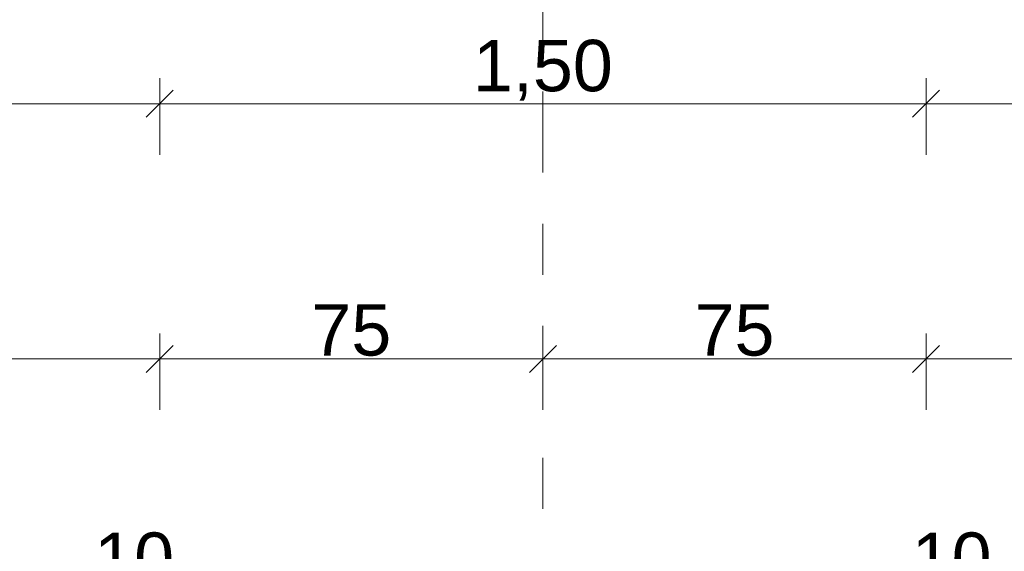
# Model space of a CAD drawing. Header units: metres. Extents: x -273 to 6, y -183 to 13.
# Tile 363 of 379: x -26.19 to -24.27, y 1.52 to 2.56. Entities that reach past the tile are written whole.
import ezdxf

# ---------------------------------------------------------------- set-up
doc = ezdxf.new("R2010")
doc.units = ezdxf.units.M
doc.header["$LTSCALE"] = 0.05
doc.header["$PDMODE"] = 1
doc.header["$PDSIZE"] = -2
doc.linetypes.add('Linienart-53', pattern=[5.291531, 3.175, -1.058062, 0.352704, -0.705764])
doc.layers.get('0').update_dxf_attribs({"lineweight": 25})
doc.layers.add('70 -71 Achsen- 1 Gebäudeachsen', color=7, linetype='Linienart-53', lineweight=18)
doc.layers.add('Keine', color=7, linetype='Continuous', lineweight=9)
doc.layers.add('70 -76 Bemaßung- 2 Allgemein', color=7, linetype='Continuous', lineweight=5, true_color=0x6666cc)
doc.styles.add('Arial', font='arial.ttf')
doc.dimstyles.new('k+k_klein', dxfattribs={"dimtxt": 0.100689, "dimasz": 0.05302, "dimexe": 0.05, "dimexo": 0.15, "dimgap": 0.005, "dimtad": 1, "dimdec": 3, "dimtxsty": 'Arial', "dimblk": 'VW_SLASH-2', "dimblk1": 'VW_SLASH-2', "dimblk2": 'VW_SLASH-2', "dimcen": 0, "dimdle": 0.025, "dimadec": 3, "dimazin": 0, "dimtfac": 0.75, "dimtdec": 3, "dimtix": 1, "dimtmove": 0, "dimatfit": 0, "dimldrblk": 'VW_FILLEDARROW', "dimfxl": 0.1, "dimfxlon": 1, "dimfrac": 2, "dimtolj": 1, "dimarcsym": 0})

# ---------------------------------------------------------------- blocks, each defined once
blk = doc.blocks.new('_Achsen (3D)')
at = {"layer": '70 -71 Achsen- 1 Gebäudeachsen', "transparency": 33554687}
blk.add_line((-25.171, 3.8), (-25.171, -46.172), dxfattribs=at)
blk = doc.blocks.new('VW_SLASH-2')
at = {"color": 0, "linetype": 'ByBlock', "lineweight": -2, "transparency": 16777216}
blk.add_line((0.472, 0), (-1, 0), dxfattribs=at)
at = {"color": 0, "lineweight": 5, "transparency": 16777216, "flags": 128}
blk.add_lwpolyline([(0.5, 0.5), (-0.5, -0.5)], dxfattribs=at)
blk = doc.blocks.new('*D2859')
at = {"layer": '70 -76 Bemaßung- 2 Allgemein', "color": 0, "lineweight": -2}
for p, q in [((-29.021, 2.3), (-29.021, 2.45)), ((-25.921, 2.3), (-25.921, 2.45)), ((-25.974, 2.4), (-28.968, 2.4))]:
    blk.add_line(p, q, dxfattribs=at)
at = {"layer": 'Defpoints', "color": 0}
for p in [(-29.021, 2.4), (-25.921, 0.153), (-29.021, -0.247)]:
    blk.add_point(p, dxfattribs=at)
at = {"layer": '70 -76 Bemaßung- 2 Allgemein', "color": 0, "lineweight": -2, "xscale": 0.05302001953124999, "yscale": 0.05302001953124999, "zscale": 0.05302001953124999, "rotation": 180}
blk.add_blockref('VW_SLASH-2', (-29.021, 2.4), dxfattribs=at)
at = {"layer": '70 -76 Bemaßung- 2 Allgemein', "color": 0, "lineweight": -2, "xscale": 0.05302001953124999, "yscale": 0.05302001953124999, "zscale": 0.05302001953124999}
blk.add_blockref('VW_SLASH-2', (-25.921, 2.4), dxfattribs=at)
at = {"layer": '70 -76 Bemaßung- 2 Allgemein', "color": 0, "insert": (-27.471, 2.4654), "char_height": 0.10069, "attachment_point": 5, "style": 'Arial'}
blk.add_mtext('\\A1;3,10', dxfattribs=at)
blk = doc.blocks.new('VW_FILLEDARROW')
at = {"linetype": 'Continuous', "lineweight": 0, "transparency": 16777216}
blk.add_hatch(color=0, dxfattribs=at).paths.add_polyline_path([(-2.829, 0.758), (0, 0), (-2.829, -0.758)])
at = {"color": 0, "lineweight": 5, "transparency": 16777216, "flags": 128}
blk.add_lwpolyline([(-2.829, 0.758), (0, 0), (-2.829, -0.758)], close=True, dxfattribs=at)
blk = doc.blocks.new('*D2860')
at = {"layer": '70 -76 Bemaßung- 2 Allgemein', "color": 0, "lineweight": -2}
for p, q in [((-25.921, 2.3), (-25.921, 2.45)), ((-24.421, 2.3), (-24.421, 2.45)), ((-24.474, 2.4), (-25.868, 2.4))]:
    blk.add_line(p, q, dxfattribs=at)
at = {"layer": 'Defpoints', "color": 0}
for p in [(-25.921, 2.4), (-25.921, 0.153), (-24.421, 0.153)]:
    blk.add_point(p, dxfattribs=at)
at = {"layer": '70 -76 Bemaßung- 2 Allgemein', "color": 0, "lineweight": -2, "xscale": 0.05302001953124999, "yscale": 0.05302001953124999, "zscale": 0.05302001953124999, "rotation": 180}
blk.add_blockref('VW_SLASH-2', (-25.921, 2.4), dxfattribs=at)
at = {"layer": '70 -76 Bemaßung- 2 Allgemein', "color": 0, "lineweight": -2, "xscale": 0.05302001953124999, "yscale": 0.05302001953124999, "zscale": 0.05302001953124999}
blk.add_blockref('VW_SLASH-2', (-24.421, 2.4), dxfattribs=at)
at = {"layer": '70 -76 Bemaßung- 2 Allgemein', "color": 0, "insert": (-25.171, 2.4654), "char_height": 0.10069, "attachment_point": 5, "style": 'Arial'}
blk.add_mtext('\\A1;1,50', dxfattribs=at)
blk = doc.blocks.new('*D2861')
at = {"layer": '70 -76 Bemaßung- 2 Allgemein', "color": 0, "lineweight": -2}
for p, q in [((-24.421, 2.3), (-24.421, 2.45)), ((-0.421, 2.3), (-0.421, 2.45)), ((-0.474, 2.4), (-24.368, 2.4))]:
    blk.add_line(p, q, dxfattribs=at)
at = {"layer": 'Defpoints', "color": 0}
for p in [(-24.421, 2.4), (-24.421, 0.153), (-0.421, -12.947)]:
    blk.add_point(p, dxfattribs=at)
at = {"layer": '70 -76 Bemaßung- 2 Allgemein', "color": 0, "lineweight": -2, "xscale": 0.05302001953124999, "yscale": 0.05302001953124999, "zscale": 0.05302001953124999, "rotation": 180}
blk.add_blockref('VW_SLASH-2', (-24.421, 2.4), dxfattribs=at)
at = {"layer": '70 -76 Bemaßung- 2 Allgemein', "color": 0, "lineweight": -2, "xscale": 0.05302001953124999, "yscale": 0.05302001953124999, "zscale": 0.05302001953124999}
blk.add_blockref('VW_SLASH-2', (-0.421, 2.4), dxfattribs=at)
at = {"layer": '70 -76 Bemaßung- 2 Allgemein', "color": 0, "insert": (-12.421, 2.4654), "char_height": 0.10069, "attachment_point": 5, "style": 'Arial'}
blk.add_mtext('\\A1;24,00', dxfattribs=at)
blk = doc.blocks.new('*D3022')
at = {"layer": '70 -76 Bemaßung- 2 Allgemein', "color": 0, "lineweight": -2}
for p, q in [((-29.021, 1.8), (-29.021, 1.95)), ((-25.921, 1.8), (-25.921, 1.95)), ((-25.974, 1.9), (-28.968, 1.9))]:
    blk.add_line(p, q, dxfattribs=at)
at = {"layer": 'Defpoints', "color": 0}
for p in [(-29.021, 1.9), (-29.021, -0.247), (-25.921, -0.247)]:
    blk.add_point(p, dxfattribs=at)
at = {"layer": '70 -76 Bemaßung- 2 Allgemein', "color": 0, "lineweight": -2, "xscale": 0.05302001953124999, "yscale": 0.05302001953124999, "zscale": 0.05302001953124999, "rotation": 180}
blk.add_blockref('VW_SLASH-2', (-29.021, 1.9), dxfattribs=at)
at = {"layer": '70 -76 Bemaßung- 2 Allgemein', "color": 0, "lineweight": -2, "xscale": 0.05302001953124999, "yscale": 0.05302001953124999, "zscale": 0.05302001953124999}
blk.add_blockref('VW_SLASH-2', (-25.921, 1.9), dxfattribs=at)
at = {"layer": '70 -76 Bemaßung- 2 Allgemein', "color": 0, "insert": (-27.471, 1.9654), "char_height": 0.10069, "attachment_point": 5, "style": 'Arial'}
blk.add_mtext('\\A1;3,10', dxfattribs=at)
blk = doc.blocks.new('*D3023')
at = {"layer": '70 -76 Bemaßung- 2 Allgemein', "color": 0, "lineweight": -2}
for p, q in [((-25.921, 1.8), (-25.921, 1.95)), ((-25.171, 1.8), (-25.171, 1.95)), ((-25.224, 1.9), (-25.868, 1.9))]:
    blk.add_line(p, q, dxfattribs=at)
at = {"layer": 'Defpoints', "color": 0}
for p in [(-25.921, 1.9), (-25.171, 0.153), (-25.921, -0.247)]:
    blk.add_point(p, dxfattribs=at)
at = {"layer": '70 -76 Bemaßung- 2 Allgemein', "color": 0, "lineweight": -2, "xscale": 0.05302001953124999, "yscale": 0.05302001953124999, "zscale": 0.05302001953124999, "rotation": 180}
blk.add_blockref('VW_SLASH-2', (-25.921, 1.9), dxfattribs=at)
at = {"layer": '70 -76 Bemaßung- 2 Allgemein', "color": 0, "lineweight": -2, "xscale": 0.05302001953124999, "yscale": 0.05302001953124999, "zscale": 0.05302001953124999}
blk.add_blockref('VW_SLASH-2', (-25.171, 1.9), dxfattribs=at)
at = {"layer": '70 -76 Bemaßung- 2 Allgemein', "color": 0, "insert": (-25.546, 1.9562), "char_height": 0.10069, "attachment_point": 5, "style": 'Arial'}
blk.add_mtext('\\A1;75', dxfattribs=at)
blk = doc.blocks.new('*D3024')
at = {"layer": '70 -76 Bemaßung- 2 Allgemein', "color": 0, "lineweight": -2}
for p, q in [((-25.171, 1.8), (-25.171, 1.95)), ((-24.421, 1.8), (-24.421, 1.95)), ((-24.474, 1.9), (-25.118, 1.9))]:
    blk.add_line(p, q, dxfattribs=at)
at = {"layer": 'Defpoints', "color": 0}
for p in [(-25.171, 1.9), (-25.171, 0.153), (-24.421, -8.497)]:
    blk.add_point(p, dxfattribs=at)
at = {"layer": '70 -76 Bemaßung- 2 Allgemein', "color": 0, "lineweight": -2, "xscale": 0.05302001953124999, "yscale": 0.05302001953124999, "zscale": 0.05302001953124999, "rotation": 180}
blk.add_blockref('VW_SLASH-2', (-25.171, 1.9), dxfattribs=at)
at = {"layer": '70 -76 Bemaßung- 2 Allgemein', "color": 0, "lineweight": -2, "xscale": 0.05302001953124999, "yscale": 0.05302001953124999, "zscale": 0.05302001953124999}
blk.add_blockref('VW_SLASH-2', (-24.421, 1.9), dxfattribs=at)
at = {"layer": '70 -76 Bemaßung- 2 Allgemein', "color": 0, "insert": (-24.796, 1.9562), "char_height": 0.10069, "attachment_point": 5, "style": 'Arial'}
blk.add_mtext('\\A1;75', dxfattribs=at)
blk = doc.blocks.new('*D3025')
at = {"layer": '70 -76 Bemaßung- 2 Allgemein', "color": 0, "lineweight": -2}
for p, q in [((-24.421, 1.8), (-24.421, 1.95)), ((-19.121, 1.8), (-19.121, 1.95)), ((-19.174, 1.9), (-24.368, 1.9))]:
    blk.add_line(p, q, dxfattribs=at)
at = {"layer": 'Defpoints', "color": 0}
for p in [(-24.421, 1.9), (-24.421, -8.497), (-19.121, -8.497)]:
    blk.add_point(p, dxfattribs=at)
at = {"layer": '70 -76 Bemaßung- 2 Allgemein', "color": 0, "lineweight": -2, "xscale": 0.05302001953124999, "yscale": 0.05302001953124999, "zscale": 0.05302001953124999, "rotation": 180}
blk.add_blockref('VW_SLASH-2', (-24.421, 1.9), dxfattribs=at)
at = {"layer": '70 -76 Bemaßung- 2 Allgemein', "color": 0, "lineweight": -2, "xscale": 0.05302001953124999, "yscale": 0.05302001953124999, "zscale": 0.05302001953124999}
blk.add_blockref('VW_SLASH-2', (-19.121, 1.9), dxfattribs=at)
at = {"layer": '70 -76 Bemaßung- 2 Allgemein', "color": 0, "insert": (-21.771, 1.9654), "char_height": 0.10069, "attachment_point": 5, "style": 'Arial'}
blk.add_mtext('\\A1;5,30', dxfattribs=at)
blk = doc.blocks.new('*D3304')
at = {"layer": '70 -76 Bemaßung- 2 Allgemein', "color": 0, "lineweight": -2}
for p, q in [((-26.021, 1.3), (-26.021, 1.45)), ((-25.921, 1.3), (-25.921, 1.45)), ((-26.074, 1.4), (-26.127, 1.4)), ((-25.921, 1.4), (-26.021, 1.4)), ((-25.868, 1.4), (-25.815, 1.4))]:
    blk.add_line(p, q, dxfattribs=at)
at = {"layer": 'Defpoints', "color": 0}
for p in [(-26.021, 1.4), (-26.021, 0.1499), (-25.921, 0.153)]:
    blk.add_point(p, dxfattribs=at)
at = {"layer": '70 -76 Bemaßung- 2 Allgemein', "color": 0, "lineweight": -2, "xscale": 0.05302001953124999, "yscale": 0.05302001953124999, "zscale": 0.05302001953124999}
blk.add_blockref('VW_SLASH-2', (-26.021, 1.4), dxfattribs=at)
at = {"layer": '70 -76 Bemaßung- 2 Allgemein', "color": 0, "lineweight": -2, "xscale": 0.05302001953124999, "yscale": 0.05302001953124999, "zscale": 0.05302001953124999, "rotation": 180}
blk.add_blockref('VW_SLASH-2', (-25.921, 1.4), dxfattribs=at)
at = {"layer": '70 -76 Bemaßung- 2 Allgemein', "color": 0, "insert": (-25.971, 1.5089), "char_height": 0.10069, "attachment_point": 5, "style": 'Arial'}
blk.add_mtext('\\A1;10', dxfattribs=at)
blk = doc.blocks.new('*D3307')
at = {"layer": '70 -76 Bemaßung- 2 Allgemein', "color": 0, "lineweight": -2}
for p, q in [((-24.421, 1.3), (-24.421, 1.45)), ((-24.321, 1.3), (-24.321, 1.45)), ((-24.474, 1.4), (-24.527, 1.4)), ((-24.321, 1.4), (-24.421, 1.4)), ((-24.268, 1.4), (-24.215, 1.4))]:
    blk.add_line(p, q, dxfattribs=at)
at = {"layer": 'Defpoints', "color": 0}
for p in [(-24.421, 1.4), (-24.421, 0.153), (-24.321, 0.1499)]:
    blk.add_point(p, dxfattribs=at)
at = {"layer": '70 -76 Bemaßung- 2 Allgemein', "color": 0, "lineweight": -2, "xscale": 0.05302001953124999, "yscale": 0.05302001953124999, "zscale": 0.05302001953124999}
blk.add_blockref('VW_SLASH-2', (-24.421, 1.4), dxfattribs=at)
at = {"layer": '70 -76 Bemaßung- 2 Allgemein', "color": 0, "lineweight": -2, "xscale": 0.05302001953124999, "yscale": 0.05302001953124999, "zscale": 0.05302001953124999, "rotation": 180}
blk.add_blockref('VW_SLASH-2', (-24.321, 1.4), dxfattribs=at)
at = {"layer": '70 -76 Bemaßung- 2 Allgemein', "color": 0, "insert": (-24.371, 1.5089), "char_height": 0.10069, "attachment_point": 5, "style": 'Arial'}
blk.add_mtext('\\A1;10', dxfattribs=at)
blk = doc.blocks.new('Gruppe-2783')
at = {"layer": '70 -76 Bemaßung- 2 Allgemein'}
for base, p1, p2, text, picture, middle in [((-29.02099996, 2.39995802), (-25.92099996, 0.15295802), (-29.02099996, -0.24704198), '3,10', '*D2859', (-27.47099996, 2.46542156)), ((-25.92099996, 2.39995802), (-24.42099996, 0.15295802), (-25.92099996, 0.15295802), '1,50', '*D2860', (-25.17099996, 2.46542156)), ((-24.42099996, 2.39995802), (-0.42099996, -12.94704198), (-24.42099996, 0.15295802), '24,00', '*D2861', (-12.42099996, 2.46542156))]:
    dim = blk.add_linear_dim(base=base, p1=p1, p2=p2, text=text, dimstyle='k+k_klein', override={"dimtxt": 0.100689, "dimgap": 0.005, "dimdec": 8, "dimpost": '<>', "dimtxsty": 'Arial', "dimtmove": 2}, dxfattribs=at)
    dim.commit()
    dim.dimension.update_dxf_attribs({"geometry": picture, "text_midpoint": middle})
blk = doc.blocks.new('Gruppe-2789')
at = {"layer": '70 -76 Bemaßung- 2 Allgemein'}
for base, p1, p2, text, picture, middle in [((-29.02099996, 1.89995802), (-25.92099996, -0.24704198), (-29.02099996, -0.24704198), '3,10', '*D3022', (-27.47099996, 1.96542156)), ((-24.42099996, 1.89995802), (-19.12099996, -8.49704198), (-24.42099996, -8.49704198), '5,30', '*D3025', (-21.77099996, 1.96542156)), ((-25.92099996, 1.89995802), (-25.17099996, 0.15295802), (-25.92099996, -0.24704198), '75', '*D3023', (-25.54599996, 1.9561582)), ((-25.17099996, 1.89995802), (-24.42099996, -8.49704198), (-25.17099996, 0.15295802), '75', '*D3024', (-24.79599996, 1.9561582))]:
    dim = blk.add_linear_dim(base=base, p1=p1, p2=p2, text=text, dimstyle='k+k_klein', override={"dimtxt": 0.100689, "dimgap": 0.005, "dimdec": 8, "dimpost": '<>', "dimtxsty": 'Arial', "dimtmove": 2}, dxfattribs=at)
    dim.commit()
    dim.dimension.update_dxf_attribs({"geometry": picture, "text_midpoint": middle})
blk = doc.blocks.new('Gruppe-2794')
at = {"layer": '70 -76 Bemaßung- 2 Allgemein'}
for base, p1, p2, picture, middle in [((-26.02099996, 1.39995802), (-25.92099996, 0.15295802), (-26.02099996, 0.14994365), '*D3304', (-25.97099996, 1.50885958)), ((-24.42099996, 1.39995802), (-24.32099996, 0.14994365), (-24.42099996, 0.15295802), '*D3307', (-24.37099996, 1.50885958))]:
    dim = blk.add_linear_dim(base=base, p1=p1, p2=p2, text='10', dimstyle='k+k_klein', override={"dimtxt": 0.100689, "dimgap": 0.005, "dimdec": 8, "dimpost": '<>', "dimtxsty": 'Arial', "dimtix": 0, "dimtmove": 2}, dxfattribs=at)
    dim.commit()
    dim.dimension.update_dxf_attribs({"geometry": picture, "text_midpoint": middle})
blk = doc.blocks.new('_FU_2D Bemaßung_ Beschriftung (3D)')
at = {"layer": '70 -76 Bemaßung- 2 Allgemein'}
for name in ['Gruppe-2783', 'Gruppe-2789', 'Gruppe-2794']:
    blk.add_blockref(name, (0, 0), dxfattribs=at)

msp = doc.modelspace()

# ---------------------------------------------------------------- block references
at = {"layer": 'Keine', "color": 1}
msp.add_blockref('_Achsen (3D)', (0, 0), dxfattribs=at)

# ---------------------------------------------------------------- next in the draw order: block references
msp.add_blockref('_FU_2D Bemaßung_ Beschriftung (3D)', (0, 0), dxfattribs=at)

doc.saveas('drawing.dxf')
